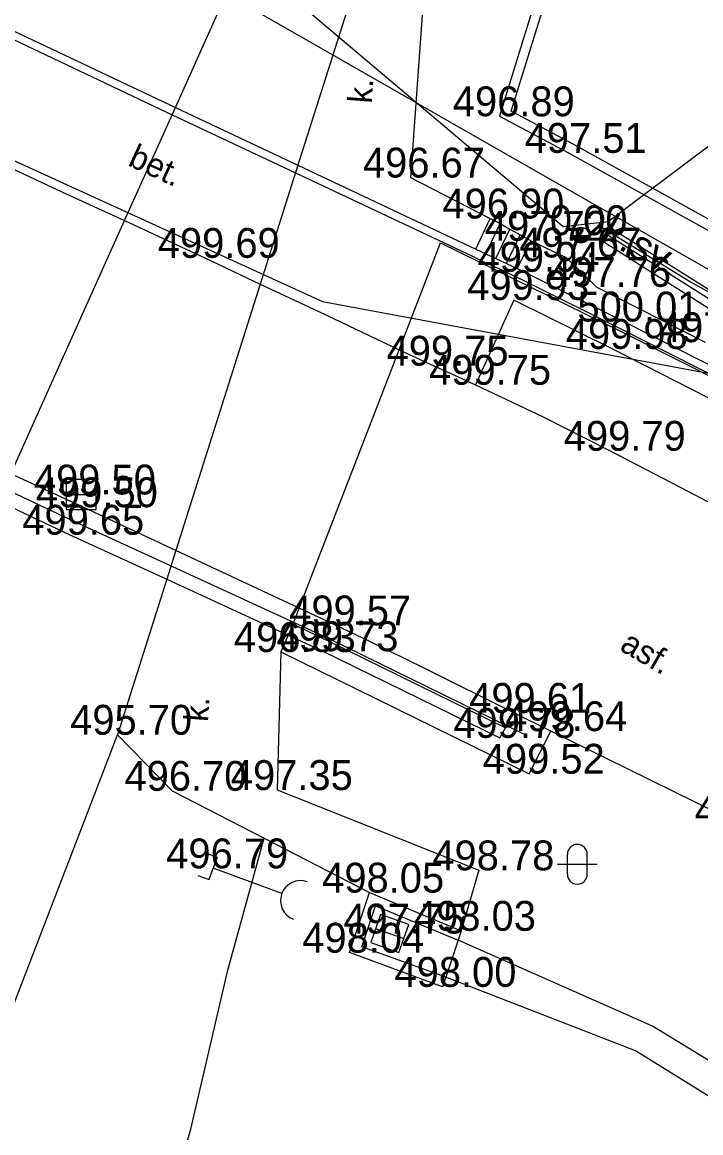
# Model space of a CAD drawing. Extents: x -668867 to -667827, y -1131943 to -1131019.
# Drawn here: x -668177.91 to -668160.84, y -1131635.58 to -1131607.66 of the extents above; entities that cross this region are included whole.
import ezdxf

# ---------------------------------------------------------------- set-up
doc = ezdxf.new("R2010")
doc.units = 0
for name, color, linetype in [('G_Bod_tecka', 7, 'Continuous'), ('G_Bod_vyska', 7, 'Continuous'), ('G_Breh_Teren', 7, 'Continuous'), ('G_Budovy_Objekty', 7, 'Continuous'), ('G_Cesty_Schody', 7, 'Continuous'), ('G_Plochy_zpevnene', 7, 'Continuous'), ('G_Ploty', 7, 'Continuous'), ('G_Popisy_povrchu', 7, 'Continuous'), ('G_Poznamky_odkaz', 7, 'Continuous'), ('G_Site-kanalizace', 7, 'Continuous'), ('G_Site-Sloupy', 7, 'Continuous'), ('G_Z_CHRANICKA-TEPLOVOD_kotovane', 7, 'Continuous'), ('G_Z_ELsilove_nadz_kotovane', 7, 'Continuous'), ('G_Z_ELsilove_podz_kotovane', 7, 'Continuous'), ('G_Z_SPOJE_podz_geodeticky', 7, 'Continuous'), ('G_Z_SPOJE_podz_priblizne', 7, 'Continuous'), ('G_Zabradli_Svodidla', 7, 'Continuous'), ('G_Zelen-Znacky', 7, 'Continuous')]:
    doc.layers.add(name, color=color, linetype=linetype)

msp = doc.modelspace()

# ---------------------------------------------------------------- linework, layer by layer
at = {"layer": 'G_Bod_tecka'}
for p, q in [((-668165.91, -1131610.02), (-668165.91, -1131610.02)), ((-668164.17, -1131610.94), (-668164.17, -1131610.94)), ((-668168.15, -1131611.56), (-668168.15, -1131611.56)), ((-668166.14, -1131612.59), (-668166.14, -1131612.59)), ((-668163.86, -1131613.01), (-668163.86, -1131613.01)), ((-668165.11, -1131613.15), (-668165.11, -1131613.15)), ((-668173.32, -1131613.58), (-668173.32, -1131613.58)), ((-668164.23, -1131613.57), (-668164.23, -1131613.57)), ((-668165.29, -1131613.93), (-668165.29, -1131613.93)), ((-668163.48, -1131614.31), (-668163.48, -1131614.31)), ((-668165.55, -1131614.64), (-668165.55, -1131614.64)), ((-668162.78, -1131615.18), (-668162.78, -1131615.18)), ((-668163.07, -1131615.87), (-668163.07, -1131615.87)), ((-668167.58, -1131616.29), (-668167.58, -1131616.29)), ((-668166.51, -1131616.77), (-668166.51, -1131616.77)), ((-668163.12, -1131618.43), (-668163.12, -1131618.43)), ((-668176.43, -1131619.53), (-668176.43, -1131619.53)), ((-668176.38, -1131619.85), (-668176.38, -1131619.85)), ((-668176.73, -1131620.54), (-668176.73, -1131620.54)), ((-668170.03, -1131622.82), (-668170.03, -1131622.82)), ((-668171.41, -1131623.49), (-668171.41, -1131623.49)), ((-668170.35, -1131623.47), (-668170.35, -1131623.47)), ((-668165.55, -1131625.02), (-668165.55, -1131625.02)), ((-668175.52, -1131625.57), (-668175.52, -1131625.57)), ((-668164.59, -1131625.48), (-668164.59, -1131625.48)), ((-668165.9, -1131625.65), (-668165.9, -1131625.65)), ((-668165.16, -1131626.55), (-668165.16, -1131626.55)), ((-668174.14, -1131626.98), (-668174.14, -1131626.98)), ((-668171.5, -1131626.96), (-668171.5, -1131626.96)), ((-668173.11, -1131628.93), (-668173.11, -1131628.93)), ((-668166.43, -1131628.98), (-668166.43, -1131628.98)), ((-668169.18, -1131629.54), (-668169.18, -1131629.54)), ((-668168.67, -1131630.57), (-668168.67, -1131630.57)), ((-668166.87, -1131630.5), (-668166.87, -1131630.5)), ((-668169.68, -1131631.05), (-668169.68, -1131631.05)), ((-668167.34, -1131631.91), (-668167.34, -1131631.91))]:
    msp.add_line(p, q, dxfattribs=at)
at = {"layer": 'G_Breh_Teren'}
for p, q in [((-668174.06, -1131609.8), (-668172.03, -1131605.28)), ((-668169.51, -1131606.61), (-668170.98, -1131611.25)), ((-668174.28, -1131621.66), (-668175.52, -1131625.57))]:
    msp.add_line(p, q, dxfattribs=at)
for points in [[(-668178.51, -1131619.7), (-668178.2, -1131619.01), (-668175.34, -1131612.64), (-668174.06, -1131609.8)], [(-668170.98, -1131611.25), (-668171.93, -1131614.24), (-668174.05, -1131620.94), (-668174.28, -1131621.66)], [(-668186.57, -1131653.15), (-668182.83, -1131644.55), (-668175.52, -1131625.57)], [(-668209.61, -1131670.26), (-668206.88, -1131670.59), (-668202.83, -1131670.81), (-668198.86, -1131670.66), (-668197.2, -1131670.39), (-668195.77, -1131669.93), (-668194.52, -1131669.39), (-668192.42, -1131668.15), (-668190.93, -1131667.01), (-668188.89, -1131665.05), (-668187.15, -1131662.85), (-668185.88, -1131660.88), (-668184.2, -1131657.9), (-668182.62, -1131654.87), (-668178.19, -1131646.66), (-668176.14, -1131642.48), (-668175.23, -1131640.34), (-668174.44, -1131638.14), (-668173.67, -1131635.49), (-668172.74, -1131631.49), (-668171.83, -1131628.17)]]:
    msp.add_lwpolyline(points, dxfattribs=at)
at = {"layer": 'G_Budovy_Objekty'}
for p, q in [((-668167.39, -1131613.2), (-668162.86, -1131615.42)), ((-668162.86, -1131615.42), (-668158.39, -1131617.68))]:
    msp.add_line(p, q, dxfattribs=at)
for points in [[(-668178.59, -1131607.66), (-668174.06, -1131609.8), (-668170.98, -1131611.25), (-668166.5, -1131613.36), (-668166.25, -1131613.48), (-668166, -1131613.6), (-668165.73, -1131613.72), (-668165.46, -1131613.85), (-668165.29, -1131613.93), (-668162.78, -1131615.18), (-668158.28, -1131617.46), (-668153.93, -1131619.77), (-668149.5, -1131622.28), (-668145.29, -1131624.84), (-668141.13, -1131627.52), (-668141.23, -1131627.73)], [(-668197.58, -1131610.81), (-668194.29, -1131612.4), (-668194.07, -1131612.53), (-668193.02, -1131613), (-668187.6, -1131615.47), (-668187, -1131615.78), (-668186.77, -1131615.89), (-668183.05, -1131617.56), (-668178.51, -1131619.7), (-668176.73, -1131620.54), (-668174.28, -1131621.66), (-668171.22, -1131623.07), (-668170.35, -1131623.47), (-668165.9, -1131625.65), (-668165.76, -1131625.4), (-668165.55, -1131625.02)], [(-668171.1, -1131622.79), (-668170.95, -1131622.39), (-668168.43, -1131615.89), (-668167.39, -1131613.2)], [(-668165.55, -1131625.02), (-668167.8, -1131623.9), (-668169.14, -1131623.24), (-668170.03, -1131622.82), (-668170.95, -1131622.39), (-668174.05, -1131620.94), (-668176.38, -1131619.85), (-668178.2, -1131619.01), (-668181.83, -1131617.32), (-668182.77, -1131616.89), (-668186.27, -1131615.23), (-668186.53, -1131615.38), (-668186.63, -1131615.59), (-668186.77, -1131615.89)], [(-668171.1, -1131622.79), (-668170.18, -1131623.23), (-668165.76, -1131625.4)]]:
    msp.add_lwpolyline(points, dxfattribs=at)
at = {"layer": 'G_Cesty_Schody'}
for p, q in [((-668166.5, -1131613.36), (-668166.14, -1131612.59)), ((-668166.25, -1131613.48), (-668165.89, -1131612.72)), ((-668166, -1131613.6), (-668165.65, -1131612.86)), ((-668165.73, -1131613.72), (-668165.39, -1131613)), ((-668165.46, -1131613.85), (-668165.11, -1131613.15))]:
    msp.add_line(p, q, dxfattribs=at)
msp.add_lwpolyline([(-668141.23, -1131627.73), (-668141.48, -1131628.17), (-668145.67, -1131625.5), (-668149.85, -1131622.95), (-668154.23, -1131620.45), (-668158.62, -1131618.14), (-668163.07, -1131615.87), (-668165.55, -1131614.64), (-668166.51, -1131616.77)], dxfattribs=at)
at = {"layer": 'G_Plochy_zpevnene'}
for p, q in [((-668167.84, -1131607.24), (-668168.15, -1131611.56)), ((-668171.41, -1131623.49), (-668171.5, -1131626.96)), ((-668171.41, -1131623.49), (-668165.16, -1131626.55)), ((-668175.52, -1131625.57), (-668174.14, -1131626.98)), ((-668165.16, -1131626.55), (-668164.62, -1131625.48)), ((-668171.5, -1131626.96), (-668166.43, -1131628.98)), ((-668166.43, -1131628.98), (-668166.87, -1131630.5))]:
    msp.add_line(p, q, dxfattribs=at)
for points in [[(-668179.32, -1131610.8), (-668176.79, -1131611.98), (-668175.34, -1131612.64), (-668173.32, -1131613.58), (-668171.93, -1131614.24), (-668170.45, -1131614.93), (-668168.43, -1131615.89), (-668167.58, -1131616.29), (-668167.04, -1131616.53), (-668166.51, -1131616.77), (-668164.81, -1131617.58), (-668163.12, -1131618.43), (-668161.36, -1131619.35), (-668159.6, -1131620.27)], [(-668168.15, -1131611.56), (-668166.14, -1131612.59), (-668165.89, -1131612.72), (-668165.65, -1131612.86), (-668165.39, -1131613), (-668165.11, -1131613.15), (-668164.23, -1131613.57), (-668163.48, -1131614.31), (-668160.73, -1131615.7)], [(-668171.1, -1131622.79), (-668171.22, -1131623.07), (-668171.41, -1131623.49)], [(-668141.96, -1131641.77), (-668141.89, -1131641.19), (-668141.94, -1131640.69), (-668142.17, -1131640.2), (-668142.9, -1131639.13), (-668143.78, -1131638.24), (-668145.3, -1131636.98), (-668146.89, -1131635.82), (-668149.43, -1131634.16), (-668151.99, -1131632.53), (-668155.86, -1131630.09), (-668157.82, -1131628.92), (-668159.83, -1131627.84), (-668162.69, -1131626.43), (-668164.62, -1131625.48), (-668165.55, -1131625.02)], [(-668174.14, -1131626.98), (-668171.83, -1131628.17), (-668169.18, -1131629.54)], [(-668153.55, -1131638.21), (-668156.02, -1131636.59), (-668162.06, -1131632.9), (-668166.95, -1131630.74)], [(-668147.84, -1131643.1), (-668156.32, -1131637.34), (-668162.49, -1131633.52), (-668167.26, -1131631.67)]]:
    msp.add_lwpolyline(points, dxfattribs=at)
at = {"layer": 'G_Ploty'}
for p, q in [((-668161.35, -1131595.32), (-668165.91, -1131610.02)), ((-668165.61, -1131609.89), (-668161.11, -1131595.39)), ((-668164.04, -1131610.73), (-668165.61, -1131609.89)), ((-668165.91, -1131610.02), (-668164.17, -1131610.94)), ((-668157, -1131614.64), (-668164.04, -1131610.73)), ((-668164.17, -1131610.94), (-668157.12, -1131614.86))]:
    msp.add_line(p, q, dxfattribs=at)
at = {"layer": 'G_Site-kanalizace'}
for p, q in [((-668176.805, -1131619.53), (-668176.055, -1131619.53)), ((-668173.288, -1131628.545), (-668173.006, -1131628.648)), ((-668173.006, -1131628.648), (-668173.11, -1131628.93)), ((-668173.214, -1131629.212), (-668173.11, -1131628.93)), ((-668171.387, -1131629.566), (-668173.11, -1131628.93)), ((-668173.495, -1131629.108), (-668173.214, -1131629.212)), ((-668169.68, -1131631.05), (-668169.18, -1131629.54)), ((-668169.18, -1131629.54), (-668166.87, -1131630.5)), ((-668169.37, -1131630.9), (-668169.03, -1131629.87)), ((-668169.03, -1131629.87), (-668166.95, -1131630.74)), ((-668169.024, -1131630.446), (-668168.316, -1131630.694)), ((-668167.26, -1131631.67), (-668169.37, -1131630.9)), ((-668167.34, -1131631.91), (-668169.68, -1131631.05))]:
    msp.add_line(p, q, dxfattribs=at)
for points in [[(-668176.805, -1131619.904), (-668176.055, -1131619.904), (-668176.055, -1131619.154), (-668176.805, -1131619.154)], [(-668169.147, -1131630.799), (-668168.44, -1131631.047), (-668168.192, -1131630.339), (-668168.9, -1131630.091)]]:
    msp.add_lwpolyline(points, close=True, dxfattribs=at)
msp.add_lwpolyline([(-668166.87, -1131630.5), (-668166.95, -1131630.74), (-668167.26, -1131631.67), (-668167.34, -1131631.91)], dxfattribs=at)
msp.add_arc((-668170.918, -1131629.739), 0.5, 69.7274, 249.7274, dxfattribs=at)
at = {"layer": 'G_Site-Sloupy'}
msp.add_circle((-668163.86, -1131613.01), 0.2, dxfattribs=at)
for radius in [0.18, 0.16, 0.14, 0.12, 0.1, 0.08, 0.06, 0.04, 0.02]:
    msp.add_arc((-668163.86, -1131613.01), radius, 180, 0, dxfattribs=at)
at = {"layer": 'G_Z_CHRANICKA-TEPLOVOD_kotovane'}
msp.add_lwpolyline([(-668144.922, -1131626.518), (-668144.032, -1131624.999), (-668147.499, -1131622.891), (-668151.134, -1131620.681), (-668155.554, -1131617.976), (-668159.975, -1131615.27), (-668161.947, -1131614.029), (-668163.347, -1131613.148), (-668163.142, -1131612.805), (-668161.733, -1131613.691), (-668159.765, -1131614.93), (-668155.346, -1131617.634), (-668150.926, -1131620.339), (-668147.291, -1131622.549), (-668143.488, -1131624.861), (-668144.577, -1131626.72)], close=True, dxfattribs=at)
at = {"layer": 'G_Z_ELsilove_nadz_kotovane'}
for points in [[(-668266.27, -1131583.06), (-668238.92, -1131595.4), (-668203.92, -1131596.21), (-668181.39, -1131598.37), (-668164.963, -1131612.242), (-668164.309, -1131612.794)], [(-668164.309, -1131612.794), (-668163.171, -1131612.665), (-668150.78, -1131603.349), (-668145.56, -1131602.83)]]:
    msp.add_lwpolyline(points, dxfattribs=at)
at = {"layer": 'G_Z_ELsilove_podz_kotovane'}
for points in [[(-668208.89, -1131697.32), (-668197.28, -1131693.73), (-668188.11, -1131690.46), (-668177.54, -1131685.17), (-668166.17, -1131678.66), (-668152.01, -1131666.92), (-668147.71, -1131661.83), (-668142.51, -1131652.24), (-668140.94, -1131649.18), (-668138.41, -1131643.71), (-668143.14, -1131640.73), (-668149.6, -1131637.1), (-668150.34, -1131635.93), (-668144.75, -1131626.62), (-668143.76, -1131624.93), (-668151.03, -1131620.51), (-668159.87, -1131615.1), (-668163.24, -1131612.979)], [(-668163.304, -1131612.825), (-668161.103, -1131614.186), (-668156.026, -1131616.995), (-668148.595, -1131621.007), (-668140.214, -1131625.59), (-668133.579, -1131628.822), (-668129.508, -1131629.399), (-668125.735, -1131630.403), (-668120.54, -1131632.096), (-668118.524, -1131632.388), (-668116.306, -1131632.304)]]:
    msp.add_lwpolyline(points, dxfattribs=at)
at = {"layer": 'G_Z_SPOJE_podz_geodeticky'}
for points in [[(-668242.9, -1131589.93), (-668237.82, -1131581.07), (-668235.42, -1131577.55), (-668233.14, -1131576.73), (-668229.15, -1131577.89), (-668217.96, -1131583.62), (-668208.09, -1131588.67), (-668202.88, -1131591.6), (-668196.85, -1131595.02), (-668189.9, -1131599.05), (-668178.01, -1131603.95), (-668164.65, -1131611.59), (-668157.33, -1131615.76)], [(-668205.64, -1131593.72), (-668201.32, -1131595.97), (-668190.74, -1131601.52), (-668185.93, -1131604.27), (-668185.54, -1131604.52), (-668184.45, -1131605.75), (-668182.17, -1131608.32), (-668178.54, -1131610.95), (-668170.36, -1131614.68), (-668160.34, -1131616.54), (-668158.21, -1131617.75), (-668152.09, -1131620.58)]]:
    msp.add_lwpolyline(points, dxfattribs=at)
at = {"layer": 'G_Z_SPOJE_podz_priblizne'}
msp.add_lwpolyline([(-668205.64, -1131593.72), (-668201.32, -1131595.97), (-668190.74, -1131601.52), (-668185.93, -1131604.27), (-668185.54, -1131604.52), (-668184.45, -1131605.75), (-668182.17, -1131608.32), (-668178.54, -1131610.95), (-668170.36, -1131614.68), (-668160.34, -1131616.54), (-668158.21, -1131617.75), (-668152.09, -1131620.58)], dxfattribs=at)
at = {"layer": 'G_Zabradli_Svodidla'}
for points in [[(-668178.67, -1131607.84), (-668174.14, -1131609.98), (-668171.06, -1131611.43), (-668166.59, -1131613.54), (-668166.34, -1131613.66), (-668166.08, -1131613.78), (-668165.81, -1131613.9), (-668165.55, -1131614.03), (-668165.38, -1131614.11), (-668162.87, -1131615.36), (-668158.37, -1131617.64), (-668154.03, -1131619.94), (-668149.6, -1131622.45), (-668145.4, -1131625.01), (-668141.39, -1131627.59), (-668141.41, -1131627.64)], [(-668197.43, -1131610.5), (-668194.12, -1131612.09), (-668193.91, -1131612.22), (-668192.88, -1131612.68), (-668187.45, -1131615.16), (-668186.84, -1131615.47), (-668186.62, -1131615.57), (-668182.9, -1131617.24), (-668178.36, -1131619.38), (-668176.58, -1131620.22), (-668174.13, -1131621.34), (-668171.07, -1131622.75), (-668170.2, -1131623.15), (-668165.24, -1131625.58)]]:
    msp.add_lwpolyline(points, dxfattribs=at)
at = {"layer": 'G_Zelen-Znacky'}
for p, q in [((-668164.2, -1131629.08), (-668164.2, -1131628.58)), ((-668163.7, -1131629.08), (-668163.7, -1131628.58)), ((-668163.45, -1131628.83), (-668164.45, -1131628.83))]:
    msp.add_line(p, q, dxfattribs=at)
for centre, start, end in [((-668163.95, -1131628.579), 0, 180), ((-668163.95, -1131629.079), 180, 0)]:
    msp.add_arc(centre, 0.25, start, end, dxfattribs=at)

# ---------------------------------------------------------------- texts
at = {"layer": 'G_Bod_vyska'}
for s, p in [('496.89', (-668167.082, -1131610.02)), ('497.51', (-668165.274, -1131610.94)), ('496.67', (-668169.343, -1131611.56)), ('496.90', (-668167.343, -1131612.59)), ('497.72', (-668166.276, -1131613.15)), ('0.00', (-668164.64, -1131613.01)), ('499.69', (-668174.504, -1131613.58)), ('497.67', (-668165.41, -1131613.57)), ('499.94', (-668166.46, -1131613.93)), ('497.76', (-668164.66, -1131614.31)), ('499.93', (-668166.72, -1131614.64)), ('500.01', (-668163.947, -1131615.18)), ('497.92', (-668161.898, -1131615.7)), ('499.98', (-668164.24, -1131615.87)), ('499.75', (-668168.748, -1131616.29)), ('499.75', (-668167.678, -1131616.77)), ('499.79', (-668164.29, -1131618.43)), ('499.50', (-668177.62, -1131619.53)), ('499.50', (-668177.57, -1131619.85)), ('499.65', (-668177.912, -1131620.54)), ('499.57', (-668171.198, -1131622.82)), ('496.83', (-668172.59, -1131623.49)), ('499.73', (-668171.518, -1131623.47)), ('499.61', (-668166.67, -1131625.02)), ('499.64', (-668165.762, -1131625.48)), ('495.70', (-668176.708, -1131625.57)), ('499.78', (-668167.068, -1131625.65)), ('499.52', (-668166.328, -1131626.55)), ('496.70', (-668175.341, -1131626.98)), ('497.35', (-668172.666, -1131626.96)), ('499.73', (-668160.998, -1131627.84)), ('496.79', (-668174.292, -1131628.93)), ('498.78', (-668167.596, -1131628.98)), ('498.05', (-668170.368, -1131629.54)), ('497.75', (-668169.836, -1131630.57)), ('498.03', (-668168.058, -1131630.5)), ('498.04', (-668170.868, -1131631.05)), ('498.00', (-668168.549, -1131631.91))]:
    msp.add_text(s, height=0.75, dxfattribs=at).set_placement(p)
at = {"layer": 'G_Popisy_povrchu'}
for s, rotation, p in [('k.', 85.8404, (-668169.123, -1131609.708)), ('bet.', 335.1975, (-668175.283, -1131611.244)), ('asf.', 329.7409, (-668162.912, -1131623.43)), ('k.', 85.8404, (-668173.243, -1131625.258))]:
    msp.add_text(s, height=0.6, rotation=rotation, dxfattribs=at).set_placement(p)
at = {"layer": 'G_Poznamky_odkaz'}
msp.add_text('k.sv.', height=0.75, rotation=330.9282, dxfattribs=at).set_placement((-668163.388, -1131613.104))

doc.saveas('drawing.dxf')
